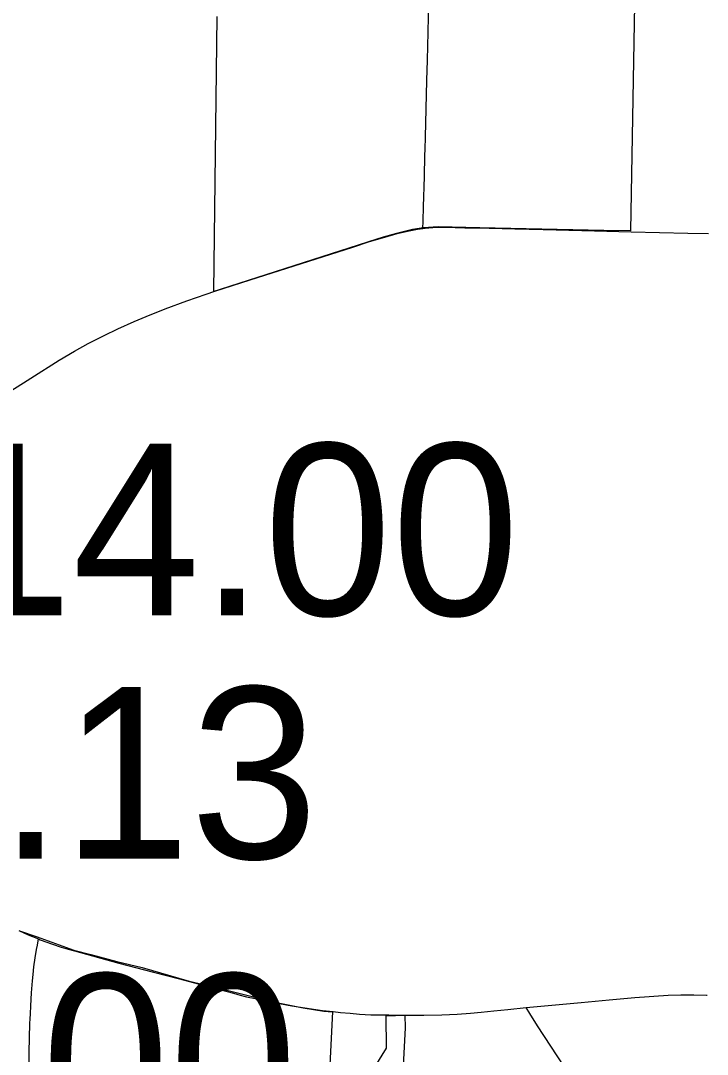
# Model space of a CAD drawing. Extents: x 1813937 to 1948437, y 826606 to 1022856.
# Drawn here: x 1880900 to 1885299, y 927139 to 933761 of the extents above; entities that cross this region are included whole.
import ezdxf

# ---------------------------------------------------------------- set-up
doc = ezdxf.new("R2010")
doc.units = 0
for name, color, linetype in [('Default', 7, 'Continuous'), ('GM_X_City_Street', 7, 'Continuous'), ('GM_X_Corporation', 7, 'Continuous'), ('GM_X_State_Route', 7, 'Continuous'), ('GM_X_Township_Road', 7, 'Continuous'), ('GM_X_US_Route', 7, 'Continuous')]:
    doc.layers.add(name, color=color, linetype=linetype)

msp = doc.modelspace()

# ---------------------------------------------------------------- linework, layer by layer
at = {"layer": 'GM_X_City_Street'}
for points in [[(1883475.6, 932429.9), (1883477.7, 932476.7), (1883480.4, 932569.5), (1883482.3, 932632), (1883484.2, 932695.4), (1883486.2, 932763.1), (1883489.5, 932895.9), (1883490.6, 932937.6), (1883492.6, 933014.9), (1883497.2, 933196.8), (1883502.4, 933376.9), (1883506.4, 933507.8), (1883510.6, 933687.7), (1883513.2, 933786), (1883521.8, 934047.8), (1883525.3, 934211.5), (1883530.6, 934407.9), (1883533.9, 934555.3), (1883538.6, 934702.6), (1883542.2, 934833.4), (1883544.1, 934877.6)], [(1880932.1, 926381.2), (1880935.7, 926463.2), (1880938.8, 926545.4), (1880942.1, 926659.5), (1880945.3, 926765.5), (1880946.1, 926801.9), (1880950.9, 927022.4), (1880954.2, 927151.8), (1880958.8, 927335.8), (1880959.6, 927367.1), (1880961.7, 927399.1), (1880963.9, 927448.7), (1880970, 927533.8), (1880975.6, 927609.3), (1880979.7, 927650.1), (1880984.7, 927700.5), (1880992.9, 927756.8), (1881001.5, 927811.2), (1881006.5, 927839.2), (1881013.3, 927877.8)]]:
    msp.add_lwpolyline(points, dxfattribs=at)
at = {"layer": 'GM_X_Corporation'}
for points in [[(1884849.2, 934833.1), (1884807.3, 932413.7), (1884634.9, 932417.1), (1883841.6, 932433.7), (1883573.3, 932439), (1883479.2, 932433.7), (1883409.8, 932422.3), (1883306.4, 932398.3), (1883220.8, 932373.5), (1883182.3, 932360.9), (1882178.5, 932039.3), (1882138, 932026.3), (1882159.2, 933786.9)], [(1880891.5, 927930.2), (1881005.8, 927890.7), (1881239.9, 927806.9), (1881349, 927778.7), (1881515.4, 927732.9), (1881677.8, 927695), (1881978.3, 927607), (1882115.3, 927574.6), (1882537.6, 927470.6), (1882708.8, 927437.5), (1882841, 927416.1), (1882897.8, 927411.7), (1882880.2, 927071.6)], [(1883171.5, 927061.4), (1883242.3, 927179.3), (1883241.8, 927385), (1883360.4, 927389.7), (1883362.2, 927308.2), (1883290.1, 925930.2)]]:
    msp.add_lwpolyline(points, dxfattribs=at)
at = {"layer": 'GM_X_State_Route'}
for points in [[(1880888.6, 927932), (1880948.4, 927904.4), (1881013.3, 927877.8), (1881024.5, 927873.2), (1881102.5, 927844.1), (1881158.9, 927825.9), (1881203.2, 927812.9), (1881244, 927801.4), (1881528, 927723.9), (1881751.3, 927665.4), (1881909.1, 927624), (1882099.7, 927574), (1882263.9, 927530.3), (1882306.6, 927518.9), (1882346.7, 927508.3), (1882401.4, 927496.2), (1882479.5, 927479.6), (1882558.7, 927463.7), (1882636.7, 927449.3), (1882719.1, 927436.3), (1882833, 927420.7), (1882900.6, 927412.8)], [(1883366.8, 927389.5), (1883416.3, 927389.5), (1883482.3, 927390.3), (1883597.6, 927391.4), (1883695.3, 927397.2), (1883780.9, 927403.4), (1883850.4, 927409.5), (1883930.3, 927417.3), (1884019.9, 927426.4), (1884138.2, 927438.6), (1884491.1, 927470.6), (1884670.7, 927487.9), (1884834.2, 927502.3), (1885047, 927517.4), (1885129.1, 927520.6), (1885211.3, 927520.8), (1885293.3, 927517.9), (1885298.5, 927517.5)], [(1882900.6, 927412.8), (1882949.2, 927407.6), (1883010.9, 927402.4), (1883069.9, 927397.2), (1883143.3, 927392.5), (1883214, 927392), (1883257.4, 927391.2)], [(1883257.4, 927391.2), (1883298.3, 927390.5), (1883339, 927389.9), (1883366.8, 927389.5)]]:
    msp.add_lwpolyline(points, dxfattribs=at)
at = {"layer": 'GM_X_Township_Road'}
msp.add_lwpolyline([(1885376.1, 925250.1), (1885280.3, 925476.9), (1885246.2, 925551.7), (1885216.5, 925610.5), (1885137.2, 925754.2), (1885034.3, 925941.1), (1884947, 926099.1), (1884907.6, 926171), (1884829, 926315), (1884782.3, 926401.6), (1884726.5, 926502.1), (1884669.2, 926601.6), (1884626.5, 926671.7), (1884486.8, 926894), (1884381, 927060.1), (1884210.2, 927320.9), (1884161, 927400.2), (1884138.2, 927438.6)], dxfattribs=at)
at = {"layer": 'GM_X_US_Route'}
for points in [[(1882142.9, 932027.2), (1882370.3, 932099.9), (1882558.2, 932160.3), (1882793.6, 932234.4), (1883028.4, 932310.4), (1883134.5, 932345.3), (1883233.5, 932374.8), (1883311.9, 932396.9), (1883376.7, 932413.1), (1883440.9, 932425), (1883475.6, 932429.9), (1883490, 932431.9), (1883539.5, 932435.7), (1883622, 932436.8), (1883744.6, 932434.3)], [(1883744.6, 932434.3), (1883901.8, 932431), (1884066.2, 932426.4), (1884247.2, 932422.5), (1884576, 932413.9), (1884811, 932408.8)], [(1884811, 932408.8), (1885174.2, 932398.7), (1885305.7, 932396.8)], [(1880076.6, 930906.1), (1880302.3, 931049.7), (1880412.5, 931120.9), (1880624.7, 931255.3), (1880716.9, 931313.7), (1880860.6, 931404.7), (1880917.6, 931440.7), (1880965.2, 931470.9), (1881146.4, 931585.6), (1881245.2, 931644.1), (1881331.3, 931691.8), (1881433.5, 931744.3), (1881522.3, 931786.9), (1881627.2, 931833.9), (1881702.6, 931866.4), (1881825.2, 931914), (1881963.6, 931965.5), (1882087.6, 932008.8), (1882142.9, 932027.2)]]:
    msp.add_lwpolyline(points, dxfattribs=at)

# ---------------------------------------------------------------- texts
at = {"layer": 'Default'}
for s, p in [('14.00', (1880413, 929951.1)), ('1.13', (1879941.5, 928392.7)), ('8.00', (1879807.9, 926553.7))]:
    msp.add_text(s, height=1100, dxfattribs=at).set_placement(p)

doc.saveas('drawing.dxf')
